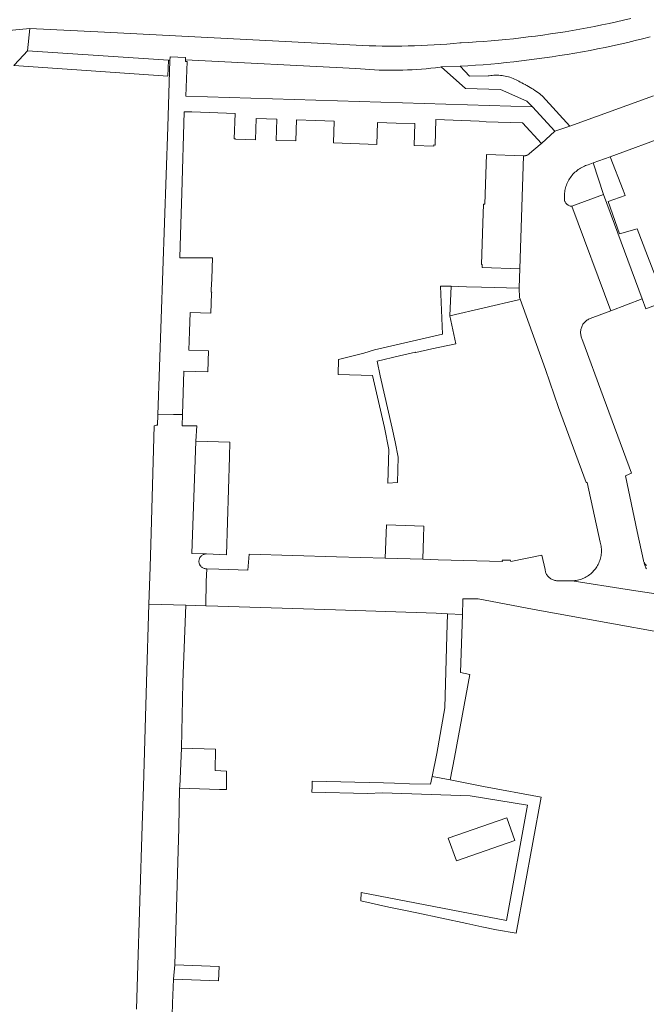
# Model space of a CAD drawing. Extents: x 146402 to 164798, y 455483 to 464134.
# Tile 439 of 575: x 158660 to 158743, y 460221 to 460352. Entities that reach past the tile are written whole.
import ezdxf

# ---------------------------------------------------------------- set-up
doc = ezdxf.new("R2010")
doc.units = 0
doc.header["$LTSCALE"] = 0.2
for name, color, linetype, lineweight in [('B-XX-VH-VERHARDING_ASFALT-GV', 252, 'CONTINUOUS', 18), ('B-XX-VH-VERHARDING_BETONSTRAATSTEEN-GV', 252, 'CONTINUOUS', 18), ('B-XX-VH-VERHARDING_TEGEL-GV', 252, 'CONTINUOUS', 18), ('B-XX-VH-VERHARDING_TEGEL_RUBBER-GV', 252, 'CONTINUOUS', 18)]:
    doc.layers.add(name, color=color, linetype=linetype, lineweight=lineweight)

msp = doc.modelspace()

# ---------------------------------------------------------------- linework, layer by layer
at = {"layer": 'B-XX-VH-VERHARDING_ASFALT-GV'}
msp.add_lwpolyline([(158741.266, 460352.479), (158740.298, 460352.252), (158739.328, 460352.032), (158738.356, 460351.819), (158737.382, 460351.615), (158736.407, 460351.418), (158735.431, 460351.229), (158734.452, 460351.049), (158733.473, 460350.875), (158732.492, 460350.71), (158731.51, 460350.553), (158730.526, 460350.404), (158729.541, 460350.262), (158728.556, 460350.129), (158727.569, 460350.003), (158726.581, 460349.885), (158725.592, 460349.776), (158724.603, 460349.674), (158723.612, 460349.58), (158722.621, 460349.495), (158721.63, 460349.417), (158720.637, 460349.347), (158719.644, 460349.285), (158718.651, 460349.231), (158718.463, 460349.213), (158717.602, 460349.134), (158716.74, 460349.063), (158715.878, 460349), (158715.015, 460348.946), (158714.152, 460348.899), (158713.288, 460348.86), (158712.424, 460348.829), (158711.56, 460348.806), (158710.695, 460348.791), (158709.831, 460348.784), (158708.966, 460348.786), (158708.102, 460348.795), (158707.237, 460348.812), (158706.373, 460348.837), (158671.038, 460350.637), (158661.078, 460351.144), (158660.78, 460348.16), (158670.892, 460347.478), (158679.589, 460346.892), (158679.77, 460346.88), (158679.81, 460347.35), (158681.85, 460347.26), (158681.855, 460346.937), (158704.582, 460345.8), (158705.206, 460345.742), (158705.83, 460345.692), (158706.456, 460345.651), (158707.081, 460345.617), (158707.707, 460345.591), (158708.334, 460345.573), (158708.96, 460345.563), (158709.587, 460345.562), (158710.213, 460345.568), (158710.839, 460345.582), (158711.466, 460345.604), (158712.091, 460345.634), (158712.717, 460345.672), (158713.342, 460345.718), (158713.966, 460345.773), (158714.589, 460345.835), (158715.212, 460345.905), (158715.834, 460345.983), (158715.978, 460346.002), (158718.499, 460346.101), (158719.524, 460346.162), (158720.549, 460346.231), (158721.573, 460346.308), (158722.597, 460346.393), (158723.619, 460346.486), (158724.641, 460346.587), (158725.663, 460346.696), (158726.683, 460346.813), (158727.702, 460346.937), (158728.721, 460347.07), (158729.738, 460347.211), (158730.754, 460347.359), (158731.769, 460347.516), (158732.783, 460347.68), (158733.796, 460347.852), (158734.807, 460348.032), (158735.816, 460348.22), (158736.824, 460348.416), (158737.831, 460348.62), (158738.836, 460348.831), (158739.839, 460349.051), (158740.841, 460349.278), (158741.841, 460349.513), (158742.839, 460349.756), (158743.835, 460350.006)], dxfattribs=at)
at = {"layer": 'B-XX-VH-VERHARDING_BETONSTRAATSTEEN-GV'}
for points in [[(158681.85, 460347.26), (158679.81, 460347.35), (158679.77, 460346.88), (158679.5, 460338), (158678.168, 460299.586), (158680.273, 460299.622), (158681.45, 460299.64), (158681.62, 460305.4), (158684.859, 460305.305), (158684.938, 460308.108), (158682.3, 460308.21), (158682.385, 460310.709), (158682.47, 460313.22), (158685.236, 460313.128), (158685.35, 460315.79), (158685.36, 460315.94), (158685.27, 460315.94), (158685.28, 460316.26), (158685.36, 460317.74), (158685.46, 460320.54), (158681.089, 460320.54), (158681.18, 460323.59), (158681.29, 460326.4), (158681.35, 460329.17), (158681.698, 460340.032), (158682.71, 460340), (158688.49, 460339.81), (158688.37, 460336.42), (158688.52, 460336.42), (158688.517, 460336.368), (158691.175, 460336.282), (158691.27, 460339.12), (158694.04, 460339.03), (158693.944, 460336.188), (158696.566, 460336.137), (158696.66, 460338.95), (158699.189, 460338.87), (158701.69, 460338.79), (158701.599, 460335.872), (158707.37, 460335.66), (158707.46, 460338.6), (158709.961, 460338.52), (158712.46, 460338.44), (158712.353, 460335.515), (158714.996, 460335.429), (158715, 460335.59), (158715.16, 460335.58), (158715.27, 460338.98), (158721.05, 460338.77), (158721.98, 460338.7), (158726.82, 460338.55), (158729.35, 460335.8), (158731.14, 460337.44), (158728.16, 460340.67), (158681.89, 460342.12), (158682.06, 460346.71), (158681.86, 460346.75), (158681.855, 460346.937)], [(158719.73, 460344.78), (158718.499, 460346.101), (158715.978, 460346.002), (158719.19, 460343.12), (158723.86, 460343), (158727.39, 460341.44), (158728.16, 460340.67), (158731.14, 460337.44), (158733.109, 460338.106), (158729.5, 460342.1), (158729.476, 460342.12), (158729.451, 460342.14), (158729.257, 460342.295), (158729.061, 460342.446), (158728.862, 460342.595), (158728.66, 460342.739), (158728.455, 460342.88), (158728.249, 460343.017), (158728.039, 460343.15), (158727.828, 460343.279), (158727.614, 460343.405), (158727.398, 460343.527), (158727.213, 460343.627), (158727.179, 460343.645), (158726.959, 460343.759), (158726.736, 460343.869), (158726.512, 460343.975), (158726.327, 460344.089), (158726.138, 460344.196), (158725.945, 460344.296), (158725.749, 460344.389), (158725.549, 460344.475), (158725.346, 460344.553), (158725.141, 460344.623), (158724.933, 460344.686), (158724.723, 460344.742), (158724.511, 460344.789), (158724.297, 460344.829), (158724.082, 460344.861), (158723.867, 460344.885), (158723.65, 460344.901), (158723.433, 460344.909), (158723.216, 460344.909), (158722.998, 460344.901), (158722.782, 460344.885), (158722.566, 460344.861), (158722.351, 460344.829), (158722.244, 460344.81)], [(158726.96, 460334.16), (158722.03, 460334.31), (158721.8, 460327.7), (158721.596, 460327.711), (158721.52, 460325.14), (158721.34, 460319.66), (158721.44, 460319.66), (158721.43, 460319.23), (158726.45, 460319.06)], [(158742.76, 460315.06), (158737.62, 460328.98), (158733.4, 460327.42), (158738.58, 460313.48)], [(158719.32, 460316.66), (158717.31, 460316.75), (158717.123, 460312.811), (158726.263, 460314.934), (158726.49, 460314.999), (158726.41, 460315.22), (158726.37, 460316.48), (158721.34, 460316.608)], [(158681.42, 460298.11), (158681.45, 460299.64), (158680.273, 460299.622), (158678.168, 460299.586), (158678.12, 460298.21), (158677.93, 460298.22), (158677.68, 460298.12), (158677.28, 460283.85), (158677.14, 460279.263), (158676.988, 460274.299), (158681.9, 460274.17), (158684.55, 460274.089), (158684.622, 460277.336), (158684.692, 460279.039), (158684.604, 460279.038), (158684.516, 460279.045), (158684.428, 460279.06), (158684.342, 460279.083), (158684.258, 460279.114), (158684.178, 460279.152), (158684.101, 460279.196), (158684.028, 460279.248), (158683.961, 460279.306), (158683.899, 460279.37), (158683.843, 460279.439), (158683.793, 460279.513), (158683.75, 460279.591), (158683.714, 460279.672), (158683.686, 460279.757), (158683.665, 460279.843), (158683.653, 460279.932), (158683.648, 460280.021), (158683.651, 460280.109), (158683.663, 460280.198), (158683.682, 460280.285), (158683.709, 460280.37), (158683.743, 460280.452), (158683.784, 460280.53), (158683.833, 460280.605), (158683.888, 460280.675), (158683.949, 460280.74), (158684.016, 460280.799), (158684.087, 460280.852), (158684.163, 460280.898), (158684.243, 460280.937), (158684.326, 460280.969), (158684.412, 460280.993), (158684.499, 460281.01), (158684.588, 460281.018), (158684.677, 460281.019), (158682.689, 460281.084), (158683.241, 460296.072), (158683.35, 460298.1)], [(158687.769, 460295.93), (158683.241, 460296.072), (158682.689, 460281.084), (158684.677, 460281.019), (158687.32, 460280.92), (158687.71, 460293.982)], [(158713.663, 460284.741), (158708.66, 460284.9), (158708.51, 460280.45), (158713.51, 460280.311), (158713.61, 460283.2)], [(158718.801, 460272.958), (158716.8, 460273.02), (158716.74, 460270.12), (158716.45, 460260.48), (158715.39, 460254.38), (158714.77, 460251.3), (158717.16, 460250.86), (158717.73, 460253.87), (158719.79, 460264.95), (158718.55, 460265.18)], [(158685.857, 460254.959), (158681.31, 460255.12), (158681.082, 460250), (158681.07, 460249.75), (158686.39, 460249.6), (158687.309, 460249.573), (158687.314, 460250), (158687.34, 460252.053), (158685.82, 460252.1)], [(158686.34, 460225.962), (158680.44, 460226.18), (158680.274, 460224.287), (158686.27, 460224.066)]]:
    msp.add_lwpolyline(points, close=True, dxfattribs=at)
for points in [[(158743.331, 460279.04), (158743.28, 460279.159), (158743.232, 460279.279), (158743.186, 460279.4), (158743.142, 460279.521), (158743.1, 460279.643), (158743.06, 460279.766), (158743.025, 460279.887), (158742.995, 460279.966), (158742.972, 460280.048), (158742.957, 460280.132), (158742.1, 460284.02), (158740.53, 460291.46), (158740.63, 460291.5), (158741.37, 460291.78), (158737.27, 460302.87), (158735.18, 460308.55), (158734.728, 460309.766), (158734.693, 460309.849), (158734.651, 460309.968), (158734.617, 460310.09), (158734.59, 460310.214), (158734.571, 460310.339), (158734.56, 460310.464), (158734.557, 460310.591), (158734.562, 460310.717), (158734.575, 460310.843), (158734.596, 460310.968), (158734.625, 460311.091), (158734.661, 460311.212), (158734.705, 460311.33), (158734.757, 460311.446), (158734.815, 460311.558), (158734.881, 460311.666), (158734.953, 460311.77), (158735.032, 460311.869), (158735.117, 460311.962), (158735.207, 460312.05), (158735.303, 460312.133), (158735.404, 460312.209), (158735.51, 460312.278), (158735.62, 460312.341), (158735.733, 460312.397), (158735.85, 460312.445), (158738.58, 460313.48), (158733.4, 460327.42), (158733.345, 460327.421), (158733.256, 460327.429), (158733.169, 460327.446), (158733.083, 460327.47), (158733, 460327.501), (158732.92, 460327.54), (158732.843, 460327.586), (158732.771, 460327.639), (158732.705, 460327.698), (158732.644, 460327.762), (158732.588, 460327.832), (158732.54, 460327.907), (158732.498, 460327.985), (158732.463, 460328.067), (158732.436, 460328.152), (158732.428, 460328.221), (158732.41, 460328.407), (158732.401, 460328.595), (158732.399, 460328.782), (158732.406, 460328.969), (158732.42, 460329.156), (158732.443, 460329.343), (158732.473, 460329.527), (158732.511, 460329.711), (158732.557, 460329.893), (158732.611, 460330.073), (158732.672, 460330.25), (158732.741, 460330.424), (158732.817, 460330.595), (158732.901, 460330.763), (158732.992, 460330.927), (158733.089, 460331.088), (158733.193, 460331.243), (158733.304, 460331.395), (158733.421, 460331.541), (158733.544, 460331.682), (158733.674, 460331.818), (158733.808, 460331.949), (158733.949, 460332.073), (158734.094, 460332.191), (158734.245, 460332.303), (158734.4, 460332.409), (158734.559, 460332.508), (158734.722, 460332.599), (158734.89, 460332.684), (158735.06, 460332.762), (158735.234, 460332.832), (158735.411, 460332.895), (158735.59, 460332.95), (158736.237, 460333.189), (158738.504, 460334.025), (158770.34, 460345.77)], [(158744.27, 460342.14), (158733.109, 460338.106), (158731.14, 460337.44), (158729.35, 460335.8), (158729.182, 460335.659), (158727.73, 460334.44), (158727.719, 460334.429), (158727.708, 460334.417), (158727.697, 460334.406), (158727.685, 460334.396), (158727.674, 460334.385), (158727.662, 460334.375), (158727.65, 460334.364), (158727.638, 460334.354), (158727.625, 460334.345), (158727.613, 460334.335), (158727.6, 460334.326), (158727.587, 460334.317), (158727.574, 460334.308), (158727.561, 460334.299), (158727.548, 460334.291), (158727.535, 460334.282), (158727.521, 460334.275), (158727.507, 460334.267), (158727.493, 460334.259), (158727.479, 460334.252), (158727.465, 460334.245), (158727.451, 460334.238), (158727.437, 460334.232), (158727.422, 460334.225), (158727.408, 460334.219), (158727.393, 460334.214), (158727.378, 460334.208), (158727.364, 460334.203), (158727.349, 460334.198), (158727.334, 460334.193), (158727.319, 460334.189), (158727.303, 460334.185), (158727.288, 460334.181), (158727.273, 460334.177), (158727.258, 460334.174), (158727.242, 460334.17), (158727.227, 460334.167), (158727.211, 460334.165), (158727.196, 460334.163), (158727.18, 460334.16), (158727.164, 460334.159), (158727.149, 460334.157), (158727.133, 460334.156), (158727.117, 460334.155), (158727.102, 460334.154), (158727.086, 460334.154), (158727.07, 460334.153), (158727.054, 460334.154), (158727.038, 460334.154), (158727.023, 460334.155), (158727.007, 460334.156), (158726.991, 460334.157), (158726.976, 460334.158), (158726.96, 460334.16), (158726.45, 460319.06), (158726.39, 460317.85), (158726.37, 460316.48), (158726.41, 460315.22), (158726.49, 460314.999), (158729.9, 460305.61), (158731.62, 460300.58), (158735.3, 460290.55), (158735.44, 460290.55), (158737.186, 460282.591), (158737.231, 460282.424), (158737.27, 460282.249), (158737.302, 460282.072), (158737.325, 460281.894), (158737.341, 460281.715), (158737.348, 460281.536), (158737.348, 460281.356), (158737.339, 460281.177), (158737.323, 460280.998), (158737.298, 460280.82), (158737.266, 460280.644), (158737.226, 460280.469), (158737.178, 460280.296), (158737.122, 460280.125), (158737.059, 460279.957), (158736.989, 460279.792), (158736.911, 460279.63), (158736.826, 460279.472), (158736.734, 460279.318), (158736.636, 460279.168), (158736.53, 460279.022), (158736.419, 460278.882), (158736.301, 460278.746), (158736.177, 460278.616), (158736.048, 460278.492), (158735.913, 460278.373), (158735.773, 460278.261), (158735.628, 460278.155), (158735.479, 460278.055), (158735.325, 460277.962), (158735.168, 460277.876), (158735.006, 460277.798), (158734.841, 460277.726), (158734.674, 460277.662), (158734.503, 460277.606), (158734.331, 460277.557), (158734.156, 460277.516), (158733.98, 460277.482), (158733.802, 460277.457), (158733.623, 460277.44), (158733.444, 460277.43), (158740.752, 460276.289), (158746.94, 460275.32)], [(158746.94, 460275.32), (158740.752, 460276.289), (158733.444, 460277.43), (158731.488, 460277.441), (158731.475, 460277.441), (158731.358, 460277.447), (158731.243, 460277.46), (158731.129, 460277.481), (158731.016, 460277.511), (158730.906, 460277.547), (158730.799, 460277.592), (158730.694, 460277.643), (158730.594, 460277.702), (158730.498, 460277.767), (158730.407, 460277.839), (158730.321, 460277.917), (158730.24, 460278.001), (158730.165, 460278.09), (158730.097, 460278.184), (158730.035, 460278.282), (158729.98, 460278.385), (158729.933, 460278.491), (158729.892, 460278.6), (158729.86, 460278.712), (158729.835, 460278.825), (158729.818, 460278.94), (158729.39, 460280.87), (158725.25, 460279.99), (158725.21, 460280.19), (158724.117, 460280.198), (158724.16, 460279.99), (158715.56, 460280.24), (158713.51, 460280.311), (158708.51, 460280.45), (158701.98, 460280.65), (158690.33, 460281), (158690.18, 460278.86), (158686.32, 460279), (158684.692, 460279.039), (158684.622, 460277.336), (158684.55, 460274.089), (158686.17, 460274.04), (158701.89, 460273.55), (158715.3, 460273.1), (158716.8, 460273.02), (158718.801, 460272.958), (158718.86, 460274.82), (158718.86, 460275.02), (158720.91, 460275.02), (158721.609, 460274.888), (158728.35, 460273.62), (158738.46, 460271.78), (158745.355, 460270.531)], [(158743.349, 460279.497), (158743.28, 460279.548), (158743.217, 460279.606), (158743.16, 460279.669), (158743.108, 460279.737), (158743.063, 460279.81), (158743.025, 460279.887), (158743.06, 460279.766), (158743.1, 460279.643), (158743.142, 460279.521), (158743.186, 460279.4), (158743.232, 460279.279), (158743.28, 460279.159), (158743.331, 460279.04)], [(158680.06, 460219.47), (158680.13, 460221.055), (158680.274, 460224.287), (158680.44, 460226.18), (158680.96, 460244.48), (158681.07, 460249.75), (158681.082, 460250), (158681.31, 460255.12), (158681.35, 460257.32), (158681.41, 460259.44), (158681.48, 460261.6), (158681.51, 460263.89), (158681.9, 460274.17), (158676.988, 460274.299), (158676.67, 460263.89), (158676.256, 460250), (158676.1, 460244.78), (158675.47, 460224.67), (158675.31, 460220.25)]]:
    msp.add_lwpolyline(points, dxfattribs=at)
at = {"layer": 'B-XX-VH-VERHARDING_TEGEL-GV'}
msp.add_lwpolyline([(158659.68, 460346.971), (158660.78, 460348.16), (158661.078, 460351.144), (158655.923, 460350.653)], dxfattribs=at)
for points in [[(158670.892, 460347.478), (158660.78, 460348.16), (158659.68, 460346.971), (158658.948, 460346.179), (158664.786, 460345.785), (158679.517, 460344.792), (158679.589, 460346.892)], [(158738.504, 460334.025), (158736.237, 460333.189), (158737.62, 460328.98), (158742.76, 460315.06), (158743.251, 460313.735), (158745.72, 460314.66), (158745.82, 460314.7), (158743.466, 460320.782), (158742.12, 460324.417), (158739.737, 460323.723), (158738.227, 460328.042), (158740.486, 460328.831), (158740.22, 460329.55)], [(158717.31, 460316.75), (158715.87, 460316.77), (158716.16, 460310.33), (158707.05, 460308.25), (158705.64, 460307.83), (158702.287, 460306.967), (158702.23, 460304.98), (158706.82, 460304.84), (158708.406, 460297.893), (158708.99, 460294.97), (158708.855, 460290.477), (158710.15, 460290.55), (158710.23, 460293.95), (158709.812, 460295.996), (158709.44, 460297.82), (158707.82, 460304.79), (158707.42, 460306.73), (158710.4, 460307.44), (158712.552, 460307.959), (158712.565, 460307.906), (158714.72, 460308.37), (158717.936, 460309.076), (158717.123, 460312.811)], [(158717.16, 460250.86), (158714.77, 460251.3), (158714.53, 460250.28), (158711.759, 460250.353), (158709.716, 460250.409), (158708.25, 460250.46), (158698.76, 460250.69), (158698.737, 460250), (158698.71, 460249.24), (158706.14, 460249.039), (158708.14, 460249.15), (158719.85, 460248.74), (158727.49, 460247.51), (158724.67, 460232.1), (158705.31, 460235.83), (158705.24, 460234.71), (158709.001, 460233.905), (158710.747, 460233.532), (158712.729, 460233.109), (158719.393, 460231.684), (158721.372, 460231.262), (158723.35, 460230.84), (158725.968, 460230.408), (158729.28, 460248.57), (158721.626, 460250), (158719.17, 460250.49)]]:
    msp.add_lwpolyline(points, close=True, dxfattribs=at)
at = {"layer": 'B-XX-VH-VERHARDING_TEGEL_RUBBER-GV'}
msp.add_lwpolyline([(158725.791, 460242.77), (158724.706, 460245.796), (158716.904, 460243.073), (158718.013, 460240.068)], close=True, dxfattribs=at)

doc.saveas('drawing.dxf')
